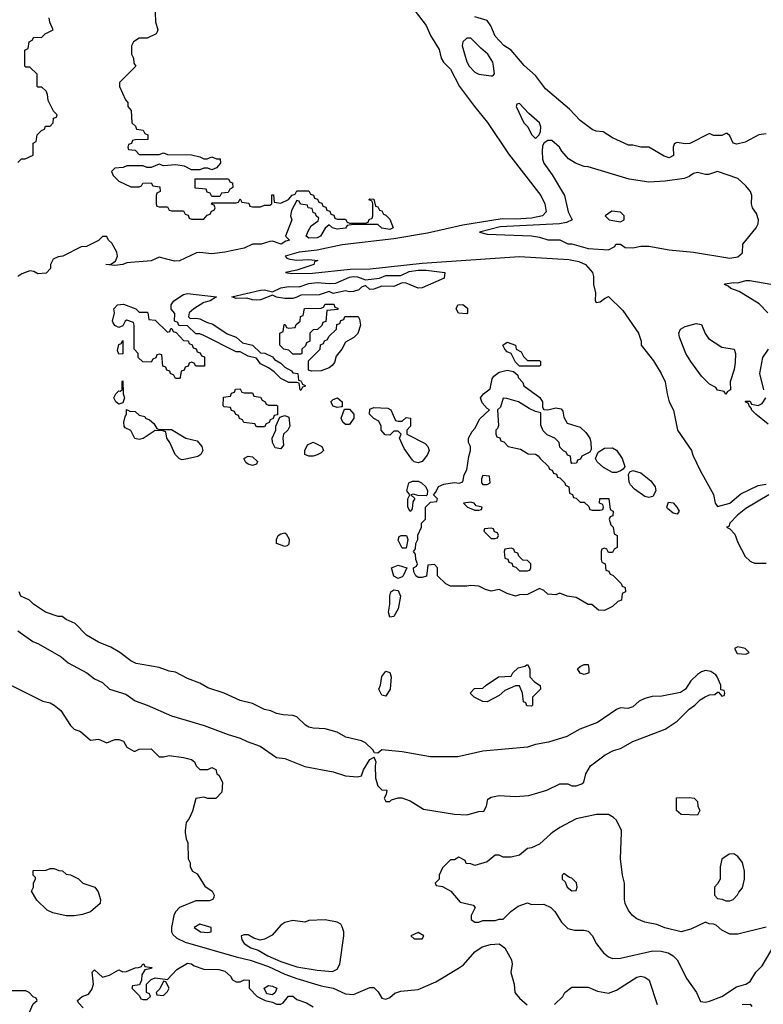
# Model space of a CAD drawing. Header units: inches. Extents: x 2348341 to 2479810, y 460419 to 613669.
# Tile 294 of 656: x 2365700 to 2369376, y 559151 to 564020. Entities that reach past the tile are written whole.
import ezdxf

# ---------------------------------------------------------------- set-up
doc = ezdxf.new("R2010")
doc.units = ezdxf.units.IN
doc.header["$MEASUREMENT"] = 0
doc.layers.add('C3565', color=7, linetype='Continuous')
doc.layers.add('C3566', color=7, linetype='Continuous')

msp = doc.modelspace()

# ---------------------------------------------------------------- linework, layer by layer
at = {"layer": 'C3565', "color": 2}
for points, elevation in [([(2366518.7, 560000), (2366522.8, 559970), (2366531.3, 559950), (2366532, 559870), (2366542, 559850), (2366542, 559830), (2366554, 559810), (2366576.9, 559796.9), (2366615.3, 559735.3), (2366650.9, 559710.9), (2366662, 559690), (2366659.6, 559680.4), (2366654, 559670), (2366636.9, 559663.1), (2366570, 559662.7), (2366490, 559629.2), (2366470, 559609), (2366461.6, 559590), (2366450.4, 559530), (2366450.4, 559510), (2366456.5, 559496.5), (2366477.5, 559477.5), (2366518.7, 559458.7), (2366770, 559385.7), (2366838.8, 559370), (2366930, 559338.3), (2367010, 559300.3), (2367070, 559278), (2367190, 559243.1), (2367250, 559230.5), (2367310, 559203), (2367350, 559199.1), (2367430, 559233.4), (2367450, 559234.8), (2367472.7, 559212.7), (2367490, 559181), (2367510, 559176), (2367530, 559184.7), (2367553.6, 559206.4), (2367584.7, 559215.3), (2367670, 559224.7), (2367757.5, 559262.5), (2367869.6, 559330.4), (2367893.6, 559346.4), (2367949.7, 559410.3), (2367985.3, 559434.7), (2368027.3, 559447.3), (2368070, 559450.6), (2368097.3, 559430), (2368130.4, 559370.4), (2368134.9, 559350), (2368127.9, 559307.9), (2368144, 559250), (2368147.3, 559210), (2368170, 559180.7), (2368208.6, 559148.6)], 102), ([(2368334, 560000), (2368325.8, 559994.2), (2368270, 559943.7), (2368230, 559925.2), (2368210, 559922), (2368170, 559889), (2368130, 559878), (2368090, 559878), (2368070, 559888), (2368050, 559888), (2368010, 559855.3), (2367950, 559838), (2367930, 559846), (2367907.3, 559847.3), (2367902, 559862), (2367870, 559878), (2367850, 559866), (2367830, 559866), (2367790, 559826), (2367774, 559790), (2367774, 559770), (2367754, 559750), (2367758, 559738), (2367790, 559734), (2367831.1, 559711.1), (2367876.9, 559656.9), (2367942, 559642), (2367951.3, 559630), (2367932, 559590), (2367932, 559570), (2367950, 559558), (2367970, 559558), (2367990, 559564.7), (2368050, 559564.7), (2368070, 559572), (2368090, 559572), (2368128, 559610), (2368163.2, 559636.8), (2368210, 559652), (2368230, 559644.7), (2368290, 559646), (2368324.7, 559630), (2368346, 559610), (2368378, 559558), (2368410, 559526), (2368443.1, 559516.9), (2368490, 559518), (2368510, 559512), (2368530, 559492), (2368551, 559450), (2368585.2, 559405.2), (2368610, 559386), (2368630, 559378), (2368670, 559378.8), (2368830, 559415.5), (2368870, 559414), (2368905.2, 559405.2), (2368930, 559391), (2368950.5, 559370.5), (2368997.5, 559277.5), (2369044.7, 559210), (2369065.4, 559165.4), (2369090, 559161), (2369110, 559167.3), (2369170, 559190.4), (2369242.8, 559237.2), (2369290, 559250.5), (2369310, 559263), (2369338.4, 559310), (2369370, 559342), (2369434.5, 559450)], 106), ([(2369390, 559533.2), (2369250, 559498), (2369210, 559498), (2369170, 559518), (2369142, 559542), (2369130, 559548), (2369108.4, 559548.4), (2369090, 559558), (2369018, 559522), (2368970, 559509.2), (2368889.5, 559529.5), (2368850, 559545.2), (2368790, 559557.2), (2368750, 559574), (2368729.2, 559590), (2368710, 559615.3), (2368693.2, 559650), (2368689.2, 559670), (2368689, 559750), (2368679, 559790), (2368669.4, 559870.6), (2368674.9, 560000)], 106), ([(2366012.9, 559132.9), (2365990, 559158), (2365986, 559170), (2366008.7, 559190), (2366039.3, 559200.7), (2366056.5, 559223.5), (2366064, 559250), (2366058, 559310), (2366070, 559322), (2366110, 559284.7), (2366144.7, 559295.3), (2366190, 559322), (2366210, 559312), (2366227.3, 559312.7), (2366270, 559332), (2366287.3, 559332.7), (2366302, 559338), (2366308.7, 559351.3), (2366314, 559350), (2366318, 559338), (2366352.7, 559332.7), (2366351.6, 559328.4), (2366318, 559322), (2366303.6, 559296.4), (2366302, 559270), (2366292.7, 559247.3), (2366258, 559242), (2366254, 559230), (2366292.7, 559192.7), (2366298, 559178), (2366310, 559174), (2366330, 559174), (2366346, 559190), (2366342, 559202), (2366326, 559210), (2366326, 559250), (2366350, 559274), (2366370, 559282), (2366430, 559274), (2366476.4, 559323.6), (2366530, 559354.8), (2366550, 559351), (2366562, 559342), (2366610, 559324.7), (2366683.6, 559323.6), (2366714.4, 559314.4), (2366742, 559290), (2366751.3, 559271.3), (2366770, 559262), (2366790, 559262), (2366810, 559271.3), (2366834, 559270), (2366834, 559230), (2366874, 559190), (2366914, 559170), (2366950, 559161), (2366970, 559151), (2366990, 559151), (2367002, 559158), (2367029.2, 559190.8), (2367050, 559190.8), (2367070, 559174.8), (2367118, 559158), (2367150, 559138)], 98), ([(2368344, 559150), (2368384, 559190), (2368395.3, 559210), (2368430, 559236), (2368510, 559236), (2368556, 559216), (2368610, 559206), (2368650, 559221), (2368750, 559286), (2368770.7, 559290.7), (2368790, 559284.7), (2368810.7, 559270.7), (2368851.3, 559150)], 102), ([(2365748.4, 559111.6), (2365767.3, 559152.7), (2365786, 559170), (2365782, 559182), (2365767.3, 559187.3), (2365746, 559210), (2365730, 559218), (2365590, 559218)], 102), ([(2369270.7, 559150.7), (2369310, 559151.3), (2369319.6, 559139.6)], 102)]:
    msp.add_lwpolyline(points, dxfattribs=dict(at, elevation=elevation))
for points, elevation in [([(2369230, 559895.3), (2369207.1, 559892.9), (2369171.1, 559868.9), (2369162, 559830), (2369162, 559770), (2369150, 559746), (2369134, 559730), (2369134, 559690), (2369150, 559674), (2369171.6, 559671.6), (2369190, 559662), (2369210, 559662), (2369226, 559670), (2369248.4, 559691.6), (2369254.6, 559705.4), (2369273.6, 559726.4), (2369282, 559770), (2369282, 559810), (2369272.9, 559852.9), (2369250, 559882)], 106), ([(2365970, 559588.7), (2365930, 559589), (2365863.2, 559603.2), (2365836.5, 559616.5), (2365785.2, 559665.2), (2365758, 559710), (2365768, 559730), (2365768.4, 559751.6), (2365778, 559770), (2365778, 559778), (2365766, 559790), (2365767.3, 559812.7), (2365830, 559814), (2365850, 559822), (2365870, 559822), (2365892.7, 559812.7), (2365911.6, 559811.6), (2365930, 559794), (2365951.6, 559791.6), (2365990, 559772), (2366012, 559750), (2366070.7, 559730.7), (2366087.3, 559707.3), (2366098.8, 559670), (2366098, 559650), (2366050, 559608.7), (2366010, 559595.3)], 98), ([(2368390, 559798), (2368382, 559790), (2368382, 559770), (2368396.9, 559756.9), (2368406, 559730), (2368430, 559712), (2368450, 559714), (2368455.3, 559730), (2368452.5, 559752.5), (2368430, 559775.3), (2368418, 559778)], 110), ([(2366590, 559548), (2366562, 559530), (2366594, 559510), (2366630, 559506), (2366646, 559510), (2366646, 559530)], 106), ([(2367210, 559569.2), (2367130, 559566), (2367110, 559558), (2367050, 559565.2), (2367010, 559555.3), (2366990, 559542), (2366947.9, 559492.1), (2366910, 559473.2), (2366888.9, 559468.9), (2366858, 559478), (2366830, 559494), (2366810, 559495.3), (2366794, 559490), (2366798, 559470), (2366810, 559452), (2366842, 559430), (2366879.1, 559419.1), (2366927.3, 559390), (2366990, 559362.3), (2367070, 559337.1), (2367170, 559319.3), (2367246.8, 559313.2), (2367270, 559324), (2367282.7, 559350), (2367302.7, 559490), (2367302.7, 559510), (2367294.5, 559534.5), (2367286.6, 559546.6), (2367270, 559557.2)], 106), ([(2367670, 559506), (2367634, 559490), (2367650, 559474), (2367690, 559474), (2367698, 559490)], 106), ([(2366410, 559266), (2366392.7, 559227.3), (2366374, 559210), (2366378, 559198), (2366410, 559194), (2366430, 559214), (2366438, 559230), (2366422, 559262)], 98), ([(2366950, 559198), (2366922, 559202), (2366908.9, 559231.1), (2366930, 559244.7), (2366950, 559241), (2366971, 559230), (2366962, 559210)], 98)]:
    msp.add_lwpolyline(points, close=True, dxfattribs=dict(at, elevation=elevation))
at = {"layer": 'C3566', "color": 2}
for points, elevation in [([(2366366.8, 564150), (2366371.3, 564010), (2366382, 563970), (2366379.6, 563960.4), (2366374, 563950), (2366330, 563928), (2366290, 563928), (2366262, 563910), (2366252, 563890), (2366252, 563850), (2366262, 563830), (2366264.7, 563804.7), (2366274, 563790), (2366194, 563710), (2366194, 563690), (2366223.6, 563623.6), (2366234, 563610), (2366234, 563590), (2366251.6, 563571.6), (2366254, 563510), (2366272.7, 563492.7), (2366278, 563478), (2366310, 563474), (2366318, 563458), (2366334, 563450), (2366332.7, 563427.3), (2366270, 563426), (2366258, 563422), (2366252.7, 563407.3), (2366238, 563402), (2366234, 563390), (2366238, 563378), (2366270, 563374), (2366290, 563354), (2366390, 563354), (2366410, 563362), (2366430, 563354), (2366550, 563352), (2366590, 563342), (2366610, 563332), (2366627.3, 563332.7), (2366650, 563342), (2366672.7, 563332.7), (2366691.3, 563331.3), (2366692, 563310), (2366672.7, 563287.3), (2366650, 563278), (2366630, 563286), (2366610, 563286), (2366590, 563278), (2366550, 563278), (2366515.3, 563295.3), (2366470, 563302), (2366410, 563298), (2366390, 563306), (2366350, 563288.7), (2366328.9, 563288.9), (2366310, 563298), (2366230, 563298), (2366211.1, 563288.9), (2366170, 563286), (2366154, 563270), (2366162, 563250), (2366190, 563222), (2366250, 563194), (2366290, 563194), (2366302, 563198), (2366308.4, 563211.6), (2366350, 563214), (2366358, 563198), (2366392.7, 563192.7), (2366394, 563170), (2366378, 563162), (2366374, 563150), (2366374, 563110), (2366378, 563098), (2366390, 563094), (2366430, 563094), (2366438, 563078), (2366450, 563074), (2366510, 563074), (2366518, 563058), (2366532.7, 563052.7), (2366538, 563038), (2366550, 563034), (2366610, 563034), (2366627.3, 563052.7), (2366642, 563058), (2366647.3, 563072.7), (2366662, 563078), (2366666, 563090), (2366662, 563102), (2366647.3, 563107.3), (2366650, 563114), (2366770, 563114), (2366782, 563118), (2366790, 563134), (2366798, 563118), (2366832.7, 563112.7), (2366838, 563098), (2366850, 563094), (2366890, 563094), (2366910, 563102), (2366936.4, 563103.6), (2366946, 563110), (2366946, 563154), (2366954, 563154), (2366958, 563118), (2366990, 563112), (2367028.4, 563131.6), (2367047.3, 563152.7), (2367062, 563158), (2367070, 563174), (2367130, 563174), (2367138, 563158), (2367152.7, 563152.7), (2367158, 563138), (2367172.7, 563132.7), (2367178, 563118), (2367192.7, 563112.7), (2367198, 563098), (2367212.7, 563092.7), (2367218, 563078), (2367232.7, 563072.7), (2367238, 563058), (2367252.7, 563052.7), (2367258, 563038), (2367270, 563034), (2367310, 563034), (2367318, 563018), (2367330, 563014), (2367410, 563014), (2367422, 563018), (2367427.3, 563032.7), (2367442, 563038), (2367446, 563050), (2367446, 563110), (2367442, 563122), (2367426, 563130), (2367430, 563134), (2367450, 563132), (2367458, 563098), (2367470, 563094), (2367478, 563078), (2367490, 563074), (2367498, 563058), (2367510, 563054), (2367530, 563034), (2367546, 562990), (2367530, 562982.9), (2367490, 562989.3), (2367470, 563008), (2367350, 563008), (2367318, 563002), (2367310, 562988.7), (2367270, 562984), (2367246, 562990), (2367230, 563006), (2367210, 562988.7), (2367186.8, 562950), (2367170, 562940.7), (2367130, 562939), (2367115.3, 562950), (2367125.2, 562974.8), (2367140.1, 562999.9), (2367174.6, 563025.4), (2367178, 563038), (2367166, 563050), (2367162, 563062), (2367150, 563066), (2367146, 563086), (2367126, 563090), (2367122, 563102), (2367087.3, 563107.3), (2367082, 563122), (2367070, 563126), (2367043.6, 563076.4), (2367038, 563050), (2367044.7, 563030), (2367014, 562950), (2367034, 562930), (2367015.3, 562924.7), (2366992, 562910), (2366950, 562924), (2366936.9, 562923.1), (2366894, 562910), (2366850, 562909.4), (2366810, 562889.6), (2366714, 562870), (2366650, 562862.9), (2366590, 562869.4), (2366573.2, 562866.8), (2366490, 562826.9), (2366466, 562826), (2366390, 562846), (2366350, 562827.3), (2366230, 562818), (2366210, 562809.6), (2366170, 562803.7), (2366126, 562810), (2366150, 562811), (2366174, 562826), (2366183.7, 562850), (2366180.7, 562870), (2366155.3, 562915.3), (2366139, 562930), (2366130, 562948), (2366110, 562948), (2366090, 562928), (2366030, 562898), (2366003.6, 562896.4), (2365914, 562850), (2365890, 562848), (2365864.7, 562835.3), (2365852, 562810), (2365852, 562790), (2365830, 562767), (2365790, 562763.7), (2365770, 562775.3), (2365750, 562778), (2365710, 562764), (2365691.3, 562750)], 102), ([(2367634, 564090), (2367710, 563992), (2367730, 563942), (2367772.8, 563872.8), (2367784, 563830), (2367794.8, 563810), (2367830, 563776), (2367874, 563690), (2367947.7, 563590), (2368012.1, 563512.1), (2368116.7, 563356.7), (2368276.3, 563150), (2368296.3, 563110), (2368302.8, 563070), (2368284.7, 563050), (2368230, 563039.3), (2368150, 563034), (2368084.3, 563035.7), (2367890, 563003.1), (2367715.3, 562964.7), (2367550, 562936.8), (2367293.8, 562906.2), (2367170, 562880.5), (2367082, 562870), (2367012, 562850), (2367021, 562841), (2367036, 562836), (2367070, 562830.8), (2367130, 562834.8), (2367174, 562830), (2367158, 562822), (2367154, 562810), (2367070, 562782), (2367014, 562770), (2367044.5, 562764.5), (2367147.2, 562767.2), (2367333.5, 562786.5), (2367431.8, 562788.2), (2367690, 562816.5), (2368170, 562848.9), (2368414.4, 562834.4), (2368464.1, 562824.1), (2368496, 562810), (2368531, 562770), (2368536, 562750), (2368536, 562710), (2368546, 562670), (2368544.7, 562630), (2368550, 562622), (2368570, 562624.7), (2368590, 562642), (2368610, 562651.3), (2368682, 562582), (2368758, 562470), (2368771.3, 562430), (2368772, 562410), (2368833.7, 562333.7), (2368870.7, 562270.7), (2368891.3, 562230), (2368901, 562170), (2368911, 562130), (2368931.1, 562088.9), (2368951, 561990), (2369021, 561890), (2369027.1, 561867.1), (2369062.8, 561790), (2369130, 561672), (2369138, 561630), (2369150, 561612), (2369210, 561628.7), (2369264, 561676), (2369350, 561716.9), (2369390, 561723.6)], 106), ([(2365690, 563314), (2365708.4, 563331.6), (2365727.3, 563332.7), (2365766, 563350), (2365766, 563410), (2365782, 563418), (2365786, 563450), (2365807.3, 563472.7), (2365822, 563478), (2365827.3, 563492.7), (2365850, 563494), (2365866, 563510), (2365867.3, 563532.7), (2365882, 563538), (2365886, 563550), (2365867.3, 563567.3), (2365840.4, 563620.4), (2365838, 563650), (2365830, 563666), (2365810, 563686), (2365790, 563686), (2365786, 563690), (2365786, 563750), (2365750, 563786), (2365730, 563786), (2365726, 563790), (2365726, 563870), (2365742, 563878), (2365746, 563910), (2365762, 563918), (2365770, 563934), (2365807.3, 563932.7), (2365826, 563950), (2365866, 563970), (2365848.4, 564008.4), (2365846, 564030)], 102), ([(2369390, 563455.3), (2369354, 563450), (2369286.4, 563413.6), (2369244, 563404), (2369226, 563410), (2369210, 563446), (2369196.4, 563456.4), (2369190, 563458), (2369170, 563448), (2369130, 563448), (2369110, 563458), (2369012.1, 563407.9), (2368990, 563406.6), (2368950, 563413.2), (2368942, 563410), (2368935.3, 563404.7), (2368930.8, 563390), (2368932.3, 563347.7), (2368910, 563337), (2368885.4, 563345.4), (2368810, 563389), (2368770, 563389), (2368730, 563399), (2368710, 563399), (2368630, 563435.3), (2368584.7, 563464.7), (2368550, 563469.2), (2368530, 563477.2), (2368470, 563521.2), (2368418, 563578), (2368298.9, 563678.9), (2368250, 563744), (2368194.2, 563794.2), (2368129.4, 563869.4), (2368093.2, 563893.2), (2368050, 563938), (2368029, 563990), (2368010, 564016), (2367950, 564034)], 106), ([(2369398, 562570), (2369354.5, 562614.5), (2369256.6, 562676.6), (2369215.3, 562690), (2369202.7, 562702.7), (2369184, 562710), (2369185.6, 562714.4), (2369230, 562721), (2369250, 562718), (2369289.1, 562730.9), (2369309.2, 562730.8), (2369412.5, 562712.5)], 106), ([(2369379, 562190), (2369359, 562270), (2369374, 562350), (2369402, 562390)], 106), ([(2369400.1, 562020.1), (2369338, 562070), (2369318, 562090), (2369318, 562098), (2369306, 562110), (2369302, 562122), (2369286, 562130), (2369290, 562134), (2369310, 562134), (2369318, 562118), (2369350, 562112), (2369370, 562122), (2369388.7, 562150)], 106), ([(2369403.8, 561670), (2369290, 561602.4), (2369248.2, 561570), (2369211, 561530), (2369205.4, 561514.6), (2369194, 561510), (2369210, 561502), (2369235.3, 561475.3), (2369250, 561434), (2369285.4, 561365.4), (2369310, 561342), (2369332.7, 561332.7), (2369390, 561332)], 106), ([(2365690, 560998), (2365765.2, 560945.2), (2365793.4, 560933.4), (2365904.7, 560870), (2365939.9, 560839.9), (2366031.3, 560790), (2366070, 560761), (2366110, 560742.8), (2366144.7, 560710), (2366224.5, 560684.5), (2366270, 560651), (2366330, 560630.8), (2366450, 560577.3), (2366612, 560530), (2366730, 560484.9), (2366790, 560467.7), (2366824.7, 560450), (2366888.3, 560428.3), (2366970, 560371), (2367010, 560366), (2367110, 560326.8), (2367250, 560300.7), (2367310, 560280.7), (2367370, 560276.3), (2367390, 560281), (2367398.7, 560310), (2367430, 560362), (2367449.2, 560370.8), (2367450, 560374), (2367460.5, 560350), (2367456.4, 560330), (2367458, 560270), (2367470.9, 560230.9), (2367490, 560212), (2367514, 560210), (2367512, 560188), (2367502, 560170), (2367510, 560154), (2367530, 560154), (2367538, 560162), (2367570, 560172), (2367588.4, 560171.6), (2367630, 560158), (2367696.8, 560116.8), (2367850, 560090.7), (2367910, 560088.2), (2367970, 560104.7), (2367993.6, 560106.4), (2368008, 560130), (2368014.6, 560165.4), (2368030, 560176), (2368070, 560182.8), (2368150, 560178.8), (2368216.5, 560183.5), (2368306, 560210), (2368370, 560242), (2368410, 560242), (2368430, 560232), (2368450, 560231.3), (2368478, 560242), (2368488, 560250), (2368498, 560290), (2368522, 560330), (2368594.6, 560385.4), (2368634.6, 560405.4), (2368670, 560416), (2368730, 560451), (2368890, 560510.8), (2368950, 560551), (2369009.3, 560610.7), (2369038, 560630), (2369063.1, 560656.9), (2369088.4, 560671.6), (2369110, 560682), (2369136.4, 560683.6), (2369150, 560694), (2369154, 560694), (2369170, 560674), (2369182, 560678), (2369186, 560690), (2369182, 560702), (2369166, 560706), (2369166, 560730), (2369148, 560770), (2369140.4, 560780.4), (2369116.4, 560796.4), (2369090, 560802), (2369070, 560795.3), (2369050, 560782), (2369018, 560750), (2368991.1, 560708.9), (2368966.4, 560693.6), (2368874.6, 560674.6), (2368826.4, 560673.6), (2368790, 560664), (2368762, 560650), (2368730, 560622), (2368705.4, 560614.6), (2368670, 560617.2), (2368650, 560609.2), (2368556.1, 560543.9), (2368468.6, 560511.4), (2368405.2, 560474.8), (2368313.2, 560446.8), (2368250, 560436), (2368210, 560422.7), (2367990, 560402.7), (2367865.4, 560374.6), (2367730, 560375.3), (2367590, 560399.3), (2367490, 560409.3), (2367470, 560393.2), (2367454.6, 560394.6), (2367446, 560410), (2367410, 560443.6), (2367390, 560454), (2367312.7, 560472.7), (2367270, 560496), (2367210, 560513.2), (2367150, 560516), (2367130, 560521.2), (2367112.1, 560532.1), (2367070, 560572.7), (2367050, 560579.3), (2367002, 560582), (2366970, 560589), (2366942, 560602), (2366910, 560609.3), (2366850, 560639.3), (2366790, 560652.7), (2366710, 560689.4), (2366630, 560716), (2366590, 560739.3), (2366530, 560762.7), (2366470, 560792.7), (2366438.6, 560798.6), (2366390, 560816), (2366276.5, 560836.5), (2366250, 560849), (2366195.3, 560890), (2366150, 560917.2), (2366090, 560941.2), (2366030, 560977.2), (2365973.8, 561033.8), (2365930, 561053.2), (2365910, 561068.7), (2365890, 561068.7), (2365828, 561090), (2365768, 561130), (2365748.9, 561148.9), (2365706, 561170), (2365698, 561190)], 106), ([(2365610, 560752), (2365814, 560650), (2365850, 560642), (2365870.9, 560630.9), (2365903.6, 560603.6), (2365951.3, 560530), (2365970, 560511.3), (2365999.8, 560499.8), (2366050, 560458), (2366090, 560462), (2366130, 560444.7), (2366170, 560461), (2366190, 560461), (2366212.8, 560452.8), (2366230, 560422), (2366263.6, 560403.6), (2366270, 560402), (2366290, 560412), (2366350, 560414), (2366390, 560374), (2366410, 560374), (2366438, 560382), (2366510, 560371), (2366550, 560361), (2366564.7, 560350), (2366572, 560330), (2366590, 560312), (2366630, 560312), (2366650, 560322), (2366670, 560312), (2366674, 560290), (2366683.6, 560283.6), (2366702, 560250), (2366699.6, 560200.4), (2366670, 560168), (2366630, 560168), (2366610, 560175.3), (2366570, 560168), (2366554.4, 560105.6), (2366538, 560070), (2366522.8, 560050), (2366517.3, 560010), (2366518.7, 560000)], 102), ([(2368674.9, 560000), (2368675.3, 560010), (2368650, 560062), (2368635.5, 560075.5), (2368610, 560089), (2368551.1, 560088.9), (2368450, 560068.7), (2368370, 560025.2), (2368334, 560000)], 106)]:
    msp.add_lwpolyline(points, dxfattribs=dict(at, elevation=elevation))
for points, elevation in [([(2367930, 563929), (2367910, 563929), (2367891, 563910), (2367887.3, 563890), (2367910, 563812), (2367922, 563790), (2367950, 563760.7), (2367970, 563750.7), (2368030, 563742), (2368038, 563742), (2368047.3, 563752.7), (2368042.7, 563790), (2368038, 563810), (2368014.5, 563850), (2367978.9, 563878.9)], 110), ([(2368170, 563606), (2368158, 563602), (2368154, 563590), (2368192, 563510), (2368211, 563491), (2368230, 563452), (2368250, 563432), (2368268, 563450), (2368273.6, 563466.4), (2368275.3, 563490), (2368268.7, 563510), (2368216.4, 563556.4)], 110), ([(2368330, 563422), (2368310, 563422), (2368291.1, 563408.9), (2368284.7, 563395.3), (2368282, 563370), (2368284.7, 563330), (2368291, 563310), (2368332.7, 563252.7), (2368392.7, 563150), (2368410.7, 563070), (2368430.8, 563030), (2368402.3, 563017.7), (2368369, 563011), (2368074.9, 562994.9), (2367972, 562970), (2368010, 562959.1), (2368230, 562950.4), (2368270, 562944.7), (2368310, 562931.3), (2368370, 562931), (2368410, 562912), (2368430, 562912), (2368510, 562888), (2368610, 562882), (2368642, 562898), (2368646, 562910), (2368669.4, 562910.6), (2368692.7, 562892.7), (2368730, 562891.3), (2368770, 562900.7), (2368810, 562899.3), (2368910, 562881.6), (2369030, 562870.4), (2369210, 562840.5), (2369250, 562846.8), (2369272.7, 562867.3), (2369274, 562910), (2369340.7, 562990), (2369349.5, 563010), (2369351.8, 563030), (2369341.6, 563061.6), (2369322.7, 563090), (2369318, 563110), (2369319.5, 563150), (2369311.6, 563170), (2369290, 563198), (2369250, 563234.5), (2369150, 563268.7), (2369105.4, 563254.6), (2369090, 563254), (2369050, 563264), (2369030, 563259), (2369010, 563244), (2368984.5, 563235.5), (2368890, 563220.9), (2368810, 563216), (2368712.1, 563232.1), (2368510, 563293.2), (2368490, 563294), (2368448, 563310), (2368412.5, 563332.5), (2368379, 563370), (2368368.7, 563390)], 110), ([(2366650, 563146), (2366642, 563162), (2366627.3, 563167.3), (2366622, 563182), (2366567.3, 563187.3), (2366567.3, 563232.7), (2366732.7, 563232.7), (2366738, 563218), (2366752.7, 563212.7), (2366754, 563190), (2366738, 563182), (2366730, 563166), (2366698, 563162), (2366690, 563146)], 102), ([(2368627.3, 563072.7), (2368594, 563050), (2368614, 563030), (2368670, 563021), (2368688, 563030), (2368688.7, 563050), (2368670, 563068.7)], 114), ([(2367670, 562692.7), (2367610, 562717.2), (2367590, 562719), (2367550, 562701.2), (2367490, 562702), (2367450, 562688), (2367430, 562686), (2367410, 562706), (2367390, 562698), (2367376, 562684), (2367350, 562675.3), (2367330, 562674), (2367310, 562679), (2367250, 562666), (2367230, 562675.3), (2367181, 562659), (2367090, 562658), (2367070, 562648), (2367050, 562642), (2367010, 562642), (2366970, 562648), (2366950, 562658), (2366890, 562634), (2366870, 562633.2), (2366850, 562634), (2366823.1, 562643.1), (2366770, 562642), (2366748, 562650), (2366890, 562683), (2366910, 562684), (2366950, 562674.8), (2366990, 562693.7), (2367030, 562700.4), (2367080.9, 562699.1), (2367130, 562715.2), (2367170, 562720.3), (2367230, 562714.9), (2367262.5, 562717.5), (2367330, 562746), (2367350, 562750.2), (2367370, 562748.2), (2367410, 562733.4), (2367478.6, 562741.4), (2367510, 562754.3), (2367584.7, 562755.3), (2367625.1, 562774.9), (2367670, 562780.7), (2367710, 562781.3), (2367802, 562770), (2367798, 562742), (2367690, 562693.2)], 102), ([(2366542, 562542), (2366570, 562544.7), (2366590, 562541), (2366623.5, 562523.5), (2366654.4, 562514.4), (2366726, 562466), (2366770.7, 562450.7), (2366802, 562422), (2366850.9, 562410.9), (2366890, 562372), (2366911.1, 562371.1), (2366950, 562352), (2366959.6, 562339.6), (2366990, 562322), (2367010, 562302), (2367043.6, 562283.6), (2367050, 562274), (2367074, 562270), (2367078, 562238), (2367090, 562234), (2367098, 562218), (2367111, 562211), (2367110, 562206), (2367098, 562202), (2367090, 562186), (2367086, 562190), (2367082, 562222), (2367070, 562226), (2367030, 562226), (2366990, 562246), (2366958, 562278), (2366930, 562298), (2366890, 562318), (2366870, 562346), (2366830, 562355.3), (2366790, 562378), (2366770, 562378), (2366610, 562458), (2366590, 562466), (2366570, 562466), (2366530, 562506), (2366487.3, 562507.3), (2366482, 562522), (2366466, 562530), (2366467.3, 562567.3), (2366448.4, 562588.4), (2366448, 562610), (2366462, 562630), (2366510, 562660.3), (2366530, 562666), (2366672, 562650), (2366642, 562630), (2366610, 562620.9), (2366561, 562590), (2366538, 562570), (2366534, 562550)], 102), ([(2366290, 562574), (2366330, 562574), (2366334, 562570), (2366338, 562538), (2366370, 562534), (2366430, 562474), (2366442, 562478), (2366447.3, 562492.7), (2366452.7, 562492.7), (2366458, 562478), (2366472.7, 562472.7), (2366510, 562434), (2366532.7, 562432.7), (2366538, 562418), (2366552.7, 562412.7), (2366558, 562398), (2366572.7, 562392.7), (2366578, 562378), (2366592.7, 562372.7), (2366598, 562358), (2366612.7, 562352.7), (2366612.7, 562307.3), (2366570, 562306), (2366562, 562322), (2366550, 562326), (2366538, 562322), (2366532.7, 562307.3), (2366518, 562302), (2366512.7, 562287.3), (2366498, 562282), (2366494, 562250), (2366490, 562246), (2366470, 562246), (2366462, 562262), (2366446, 562270), (2366442, 562282), (2366427.3, 562287.3), (2366422, 562302), (2366407.3, 562307.3), (2366402, 562362), (2366390, 562366), (2366378, 562362), (2366372.7, 562347.3), (2366358, 562342), (2366350, 562326), (2366308.4, 562328.4), (2366286, 562350), (2366286, 562370), (2366266, 562390), (2366266, 562510), (2366262, 562522), (2366230, 562534), (2366222, 562530), (2366210, 562506), (2366190, 562498), (2366170, 562508), (2366161.2, 562521.2), (2366159, 562530), (2366169, 562570), (2366165.2, 562590), (2366184, 562610), (2366213, 562613), (2366274, 562590)], 102), ([(2367050, 562366), (2367030, 562386), (2367006, 562390), (2366986, 562410), (2366986, 562470), (2367002, 562478), (2367007.3, 562512.7), (2367012.7, 562512.7), (2367018, 562498), (2367030, 562494), (2367062, 562498), (2367067.3, 562512.7), (2367086, 562530), (2367087.3, 562552.7), (2367102, 562558), (2367108.4, 562591.6), (2367190, 562594), (2367202, 562598), (2367210, 562614), (2367252.7, 562612.7), (2367258, 562598), (2367272.7, 562592.7), (2367272.7, 562587.3), (2367218, 562582), (2367212.7, 562527.3), (2367198, 562522), (2367192.7, 562507.3), (2367172.7, 562487.3), (2367150, 562486), (2367134, 562470), (2367134, 562430), (2367118, 562422), (2367112.7, 562407.3), (2367094, 562390), (2367094, 562370), (2367090, 562366)], 102), ([(2367910, 562566), (2367868.9, 562568.9), (2367858, 562590), (2367866, 562610), (2367891, 562611), (2367914, 562594), (2367914, 562570)], 102), ([(2367142, 562282), (2367127.3, 562287.3), (2367127.3, 562332.7), (2367186, 562390), (2367187.3, 562412.7), (2367202, 562418), (2367207.3, 562432.7), (2367222, 562438), (2367227.3, 562452.7), (2367266, 562490), (2367267.3, 562512.7), (2367282, 562518), (2367287.3, 562532.7), (2367302, 562538), (2367307.3, 562552.7), (2367372.7, 562552.7), (2367379.6, 562539.6), (2367384.7, 562510), (2367371, 562469), (2367351.3, 562448.7), (2367310, 562426), (2367292, 562390), (2367263.6, 562356.4), (2367256, 562324), (2367244.7, 562310), (2367230, 562299), (2367190, 562284)], 102), ([(2369190, 562168), (2369182, 562182), (2369150, 562188), (2369140.4, 562200.4), (2369110, 562218), (2369070, 562258), (2369017.2, 562330), (2368993.2, 562370), (2368962, 562450), (2368958, 562470), (2368966, 562490), (2368990, 562502), (2369043.1, 562516.9), (2369070, 562512), (2369087.9, 562467.9), (2369104.1, 562444.1), (2369170, 562401), (2369231.3, 562390), (2369238, 562370), (2369236, 562324), (2369231.3, 562290), (2369211.3, 562230), (2369214, 562190), (2369198, 562182)], 106), ([(2366190, 562366), (2366184, 562384), (2366190, 562414), (2366202, 562418), (2366210, 562434), (2366210, 562368)], 102), ([(2368210, 562334), (2368270, 562334), (2368274, 562330), (2368274, 562310), (2368270, 562306), (2368170, 562306), (2368150, 562326), (2368128.7, 562368.7), (2368110, 562378), (2368098, 562390), (2368088.7, 562411.3), (2368110, 562424.7), (2368150.9, 562410.9), (2368154, 562390), (2368178, 562378), (2368190, 562354)], 102), ([(2368310, 562091), (2368350, 562101), (2368376, 562096), (2368384.7, 562084.7), (2368390, 562054), (2368405.4, 562025.4), (2368470, 562004.9), (2368498.7, 561978.7), (2368518, 561950), (2368523.8, 561930), (2368525.4, 561894.6), (2368518, 561882), (2368478, 561862), (2368472.7, 561847.3), (2368458, 561842), (2368452.7, 561827.3), (2368430, 561826), (2368426, 561830), (2368422, 561862), (2368407.3, 561867.3), (2368402, 561882), (2368387.3, 561887.3), (2368370, 561906), (2368366, 561930), (2368346, 561950), (2368307.3, 561967.3), (2368287.3, 561987.3), (2368275.3, 562015.3), (2368275.3, 562075.3), (2368250, 562082), (2368218, 562098), (2368166, 562130), (2368107.3, 562147.3), (2368090, 562148), (2368076, 562104), (2368062, 562090), (2368066, 562014), (2368062, 561998), (2368054, 561990), (2368054, 561970), (2368058, 561958), (2368072.7, 561952.7), (2368078, 561938), (2368092.7, 561932.7), (2368114, 561910), (2368176, 561896), (2368212.7, 561872.7), (2368250, 561872), (2368263.6, 561863.6), (2368272, 561850), (2368314, 561810), (2368318, 561798), (2368332.7, 561792.7), (2368338, 561778), (2368352.7, 561772.7), (2368358, 561758), (2368370, 561754), (2368394, 561730), (2368398, 561718), (2368414, 561710), (2368418, 561678), (2368432.7, 561672.7), (2368438, 561658), (2368450, 561654), (2368470, 561634), (2368490, 561634), (2368512.7, 561612.7), (2368518, 561598), (2368530, 561594), (2368570, 561594), (2368582, 561598), (2368586, 561610), (2368582, 561622), (2368566, 561630), (2368567.3, 561652.7), (2368612.7, 561652.7), (2368618, 561598), (2368634, 561590), (2368632.7, 561567.3), (2368618, 561562), (2368614, 561550), (2368622, 561522), (2368634, 561510), (2368638, 561478), (2368654, 561470), (2368654, 561410), (2368638, 561402), (2368630, 561386), (2368610, 561386), (2368602, 561402), (2368590, 561406), (2368578, 561402), (2368574, 561390), (2368574, 561350), (2368578, 561338), (2368594, 561330), (2368598, 561298), (2368612.7, 561292.7), (2368618, 561278), (2368632.7, 561272.7), (2368672.7, 561232.7), (2368678, 561218), (2368692.7, 561212.7), (2368694, 561190), (2368678, 561182), (2368674, 561150), (2368656.9, 561143.1), (2368630, 561118), (2368610, 561108.7), (2368590, 561098), (2368560.4, 561100.4), (2368528, 561128), (2368510, 561128.7), (2368450, 561162), (2368406, 561170), (2368370, 561184), (2368350, 561175.3), (2368310, 561179), (2368290, 561198), (2368270, 561208), (2368210, 561178), (2368170, 561175.3), (2368150, 561168.7), (2368110, 561182), (2368070, 561202), (2368030, 561194), (2368002, 561202), (2367970, 561219), (2367930, 561222), (2367910, 561218), (2367830, 561218), (2367806, 561230), (2367766, 561270), (2367766, 561310), (2367750, 561326), (2367718, 561322), (2367711, 561269), (2367690, 561262), (2367670, 561262), (2367658, 561270), (2367648, 561290), (2367646, 561310), (2367662, 561318), (2367666, 561330), (2367658, 561350), (2367656.4, 561376.4), (2367646, 561390), (2367656.4, 561403.6), (2367658, 561430), (2367668, 561450), (2367668.4, 561471.6), (2367686, 561510), (2367686, 561530), (2367706, 561550), (2367706, 561610), (2367730, 561634), (2367762, 561638), (2367766, 561650), (2367746, 561670), (2367757.2, 561682.8), (2367770, 561710.8), (2367796.6, 561723.4), (2367850, 561731.3), (2367872.5, 561727.5), (2367890, 561734), (2367897.2, 561770), (2367910, 561794), (2367919.3, 561860.7), (2367928.7, 561890), (2367928, 561910), (2367918, 561930), (2367918, 561950), (2367936, 561984), (2367950, 561998), (2367974.3, 562045.7), (2368022, 562090), (2368010, 562097.2), (2367985.4, 562125.4), (2367978, 562150), (2367992.7, 562170), (2368025.8, 562194.2), (2368036.1, 562243.9), (2368043.3, 562256.7), (2368070, 562277.3), (2368110, 562287.3), (2368141, 562281), (2368162, 562262), (2368164.7, 562250), (2368186.4, 562226.4), (2368192, 562210), (2368271.3, 562151.3), (2368284.7, 562130), (2368284.7, 562104.7), (2368291.6, 562091.6)], 102), ([(2366190, 562119), (2366175.3, 562130), (2366166, 562150), (2366175.3, 562170), (2366190, 562184.7), (2366196.4, 562183.6), (2366206, 562190), (2366206, 562230), (2366210, 562234), (2366212, 562170), (2366218, 562150), (2366210, 562126)], 102), ([(2366810, 562174), (2366850, 562174), (2366858, 562158), (2366890, 562154), (2366898, 562138), (2366914, 562130), (2366918, 562118), (2366930, 562114), (2366970, 562114), (2366974, 562110), (2366974, 562066), (2366958, 562062), (2366952.7, 562047.3), (2366938, 562042), (2366932.7, 562027.3), (2366918, 562022), (2366910, 562006), (2366870, 562006), (2366862, 562022), (2366807.3, 562027.3), (2366802, 562042), (2366787.3, 562047.3), (2366782, 562062), (2366768, 562068), (2366762, 562082), (2366747.3, 562087.3), (2366742, 562102), (2366710, 562106), (2366706, 562110), (2366707.3, 562152.7), (2366742, 562158), (2366747.3, 562172.7), (2366762, 562178), (2366767.3, 562192.7), (2366790, 562194), (2366798, 562178)], 102), ([(2367270, 562102), (2367250, 562108.7), (2367238, 562130), (2367250, 562142), (2367270.7, 562150.7), (2367294, 562130), (2367294, 562106), (2367290, 562106)], 102), ([(2366390, 561994), (2366450, 561994), (2366522, 561950), (2366576.8, 561936.8), (2366601, 561910), (2366606, 561890), (2366596, 561870), (2366580.7, 561859.3), (2366530, 561848.7), (2366503.1, 561843.1), (2366490, 561848), (2366468, 561870), (2366442, 561930), (2366428, 561950), (2366422, 561982), (2366407.3, 561987.3), (2366370, 561988), (2366310.7, 561949.3), (2366290, 561944), (2366269, 561949), (2366250, 561988), (2366222, 562002), (2366217.2, 562010), (2366215.1, 562030), (2366221.5, 562058.5), (2366228.7, 562070), (2366228, 562092), (2366243.6, 562083.6), (2366270, 562082), (2366290, 562064.7), (2366318, 562058), (2366322, 562050), (2366342, 562042), (2366363.6, 562023.6), (2366378, 561998)], 102), ([(2367310, 562018), (2367298, 562030), (2367288.9, 562048.9), (2367306, 562094), (2367330, 562094), (2367352, 562070), (2367351.3, 562050), (2367330, 562018)], 102), ([(2367570, 562034), (2367590, 562034), (2367610, 562052), (2367632, 562050), (2367632, 562010), (2367614, 561990), (2367614, 561970), (2367703.5, 561923.5), (2367718, 561910), (2367724.7, 561890), (2367713.7, 561866.3), (2367690, 561835.3), (2367670, 561829.2), (2367650, 561834), (2367641.5, 561841.5), (2367600.2, 561900.2), (2367578, 561950), (2367586, 561970), (2367570, 561986), (2367550, 561986), (2367530, 561966), (2367507.3, 561967.3), (2367486, 561990), (2367486, 562010), (2367475.3, 562035.3), (2367450, 562048), (2367429.1, 562069.1), (2367430, 562094), (2367450, 562102), (2367519.6, 562099.6), (2367534, 562090), (2367558, 562038)], 102), ([(2366990, 561898), (2366962, 561902), (2366948.9, 561928.9), (2366948.7, 561951.3), (2366966, 561990), (2366966, 562010), (2366986, 562054), (2367010, 562062), (2367030, 562054), (2367036, 562010), (2367024.7, 561990), (2367004.7, 561970), (2367001, 561950), (2367003.6, 561916.4)], 102), ([(2367130, 561862), (2367109.3, 561869.3), (2367108.7, 561890), (2367122, 561918), (2367150, 561931.3), (2367194, 561910), (2367202, 561890), (2367190, 561878), (2367170, 561868.7), (2367150, 561862)], 102), ([(2368650, 561780.9), (2368630, 561781.2), (2368585.6, 561805.6), (2368554, 561834), (2368546, 561850), (2368559, 561881), (2368590, 561900.7), (2368630, 561902), (2368650, 561891), (2368678, 561850), (2368691.3, 561810), (2368683.5, 561796.5), (2368670, 561789.2)], 102), ([(2366850, 561815.3), (2366830, 561822), (2366818, 561830), (2366808, 561850), (2366830, 561861), (2366850, 561858), (2366874.8, 561834.8), (2366870, 561822)], 102), ([(2368810, 561657), (2368790, 561662.7), (2368738.4, 561698.4), (2368719.5, 561719.5), (2368713.3, 561733.3), (2368709.1, 561770.9), (2368715.5, 561784.5), (2368730, 561790.7), (2368770, 561779.5), (2368820, 561740), (2368841.1, 561710), (2368844.9, 561690), (2368830, 561662.7)], 102), ([(2367710, 561666), (2367667.3, 561667.3), (2367647.1, 561672.9), (2367634, 561670), (2367652.7, 561652.7), (2367643.6, 561636.4), (2367639.6, 561600.4), (2367630, 561588), (2367618, 561610), (2367618, 561650), (2367628, 561670), (2367614, 561690), (2367622.7, 561730), (2367641.6, 561738.4), (2367670, 561738.4), (2367686.8, 561730), (2367706.8, 561710), (2367716, 561690), (2367714, 561670)], 102), ([(2367990, 561766), (2367982, 561750), (2367982, 561730), (2367990, 561722), (2368010, 561722), (2368026, 561730), (2368022, 561762)], 102), ([(2367930, 561634), (2367894, 561630), (2367914, 561610), (2367930, 561602), (2367950, 561594), (2367970, 561594), (2367982, 561598), (2367986, 561610), (2367956.4, 561616.4), (2367946, 561630)], 102), ([(2368950, 561574), (2368930, 561579.5), (2368902.4, 561602.4), (2368898, 561610), (2368906.3, 561633.7), (2368930, 561630.4), (2368947.7, 561610), (2368959.1, 561590)], 102), ([(2368030, 561506), (2367998, 561502), (2367994, 561490), (2368030, 561454), (2368050, 561454), (2368062, 561458), (2368066, 561470), (2368062, 561482), (2368047.3, 561487.3), (2368042, 561502)], 102), ([(2367010, 561415.3), (2366969, 561429), (2366968.7, 561450), (2366978, 561470), (2366990, 561478), (2367010, 561482), (2367016.9, 561476.9), (2367031.6, 561451.6), (2367030, 561426), (2367022, 561418)], 102), ([(2367590, 561406), (2367570, 561446), (2367576.4, 561463.6), (2367586, 561470), (2367612, 561470), (2367618, 561450), (2367610, 561406)], 102), ([(2368130, 561406), (2368098, 561402), (2368094, 561390), (2368098, 561358), (2368112.7, 561352.7), (2368118, 561338), (2368132.7, 561332.7), (2368138, 561318), (2368152.7, 561312.7), (2368170, 561294), (2368210, 561294), (2368222, 561298), (2368226, 561310), (2368226, 561330), (2368210, 561346), (2368187.3, 561347.3), (2368167.3, 561367.3), (2368162, 561382), (2368147.3, 561387.3), (2368142, 561402)], 102), ([(2367570, 561257.2), (2367550, 561268.7), (2367538, 561310), (2367570, 561322.8), (2367614, 561310), (2367596, 561270), (2367590, 561265.2)], 102), ([(2367530, 561066), (2367522.7, 561090), (2367529, 561130), (2367528.9, 561171.1), (2367535.3, 561190), (2367550, 561201), (2367570, 561198), (2367582.8, 561170), (2367570, 561106), (2367550, 561068)], 102), ([(2369250, 560918), (2369234, 560910), (2369246, 560886), (2369290, 560882), (2369306, 560890), (2369286, 560910)], 106), ([(2368230, 560626), (2368207.3, 560627.3), (2368202, 560642), (2368190, 560646), (2368186, 560690), (2368170, 560726), (2368150, 560726), (2368098, 560702), (2368070, 560678), (2368010, 560646), (2367990, 560648), (2367946, 560670), (2367926, 560690), (2367948, 560712), (2367990, 560714), (2368006, 560730), (2368066, 560770), (2368130, 560774), (2368138, 560790), (2368164.7, 560815.3), (2368196.4, 560823.6), (2368210, 560832), (2368222, 560810), (2368222, 560770), (2368245.4, 560745.4), (2368272.7, 560727.3), (2368274, 560710), (2368234, 560670), (2368234, 560630)], 102), ([(2368490, 560782), (2368470, 560788), (2368458, 560810), (2368470, 560822), (2368490, 560832), (2368510, 560832), (2368514, 560810), (2368514, 560790), (2368510, 560788)], 102), ([(2367510, 560674), (2367490, 560679), (2367476, 560710), (2367483.7, 560730), (2367490, 560772), (2367510, 560798), (2367530, 560792), (2367536.3, 560770), (2367530.7, 560710)], 102), ([(2369050, 560086), (2368968.9, 560088.9), (2368946, 560110), (2368947.3, 560172.7), (2369010, 560174), (2369034, 560170), (2369050, 560154), (2369052, 560130), (2369062, 560110)], 102)]:
    msp.add_lwpolyline(points, close=True, dxfattribs=dict(at, elevation=elevation))

doc.saveas('drawing.dxf')
